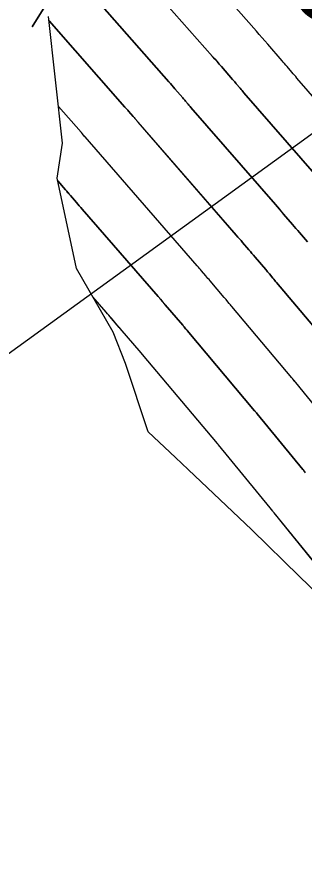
# Model space of a CAD drawing. Extents: x 954385 to 988206, y 1868364 to 1924553.
# Drawn here: x 955880.6 to 955898, y 1922755.4 to 1922805.9 of the extents above; entities that cross this region are included whole.
import ezdxf

# ---------------------------------------------------------------- set-up
doc = ezdxf.new("R2010")
doc.units = 0
for name, color, linetype in [('16', 7, 'Continuous'), ('24', 7, 'Continuous'), ('26', 7, 'Continuous'), ('5', 7, 'Continuous'), ('6', 7, 'Continuous'), ('7', 7, 'Continuous'), ('Default', 7, 'Continuous')]:
    doc.layers.add(name, color=color, linetype=linetype)

msp = doc.modelspace()

# ---------------------------------------------------------------- linework, layer by layer
at = {"layer": '16'}
for points in [[(955900.958, 1922798.234), (955897.542, 1922802.157), (955897.467, 1922802.244), (955897.392, 1922802.33), (955897.317, 1922802.417), (955897.242, 1922802.504), (955896.944, 1922802.851), (955896.869, 1922802.938), (955896.794, 1922803.025), (955896.719, 1922803.111), (955896.644, 1922803.198), (955895.779, 1922804.199), (955895.609, 1922804.394), (955895.439, 1922804.589), (955895.268, 1922804.784), (955895.097, 1922804.978), (955892.612, 1922807.791)], [(955889.192, 1922807.138), (955892.446, 1922803.454), (955892.579, 1922803.304), (955892.711, 1922803.153), (955892.842, 1922803.002), (955892.974, 1922802.851), (955893.644, 1922802.076), (955893.702, 1922802.009), (955893.76, 1922801.942), (955893.818, 1922801.875), (955893.875, 1922801.808), (955894.107, 1922801.539), (955894.164, 1922801.472), (955894.222, 1922801.405), (955894.28, 1922801.338), (955894.338, 1922801.271), (955898.598, 1922796.379)], [(955885.771, 1922806.485), (955889.795, 1922801.93), (955889.889, 1922801.824), (955889.982, 1922801.717), (955890.076, 1922801.61), (955890.169, 1922801.503), (955890.643, 1922800.955), (955890.684, 1922800.907), (955890.725, 1922800.86), (955890.766, 1922800.812), (955890.807, 1922800.764), (955890.971, 1922800.574), (955891.012, 1922800.527), (955891.053, 1922800.479), (955891.094, 1922800.432), (955891.135, 1922800.384), (955896.237, 1922794.525), (955896.363, 1922794.38), (955896.488, 1922794.236), (955896.613, 1922794.09), (955896.737, 1922793.945), (955897.276, 1922793.315), (955897.38, 1922793.193), (955897.484, 1922793.072), (955897.588, 1922792.951), (955897.692, 1922792.83), (955898.175, 1922792.269)], [(955916.501, 1922751.8), (955912.837, 1922756.954), (955911.048, 1922758.935), (955908.44, 1922761.541), (955904.418, 1922765.548), (955903.934, 1922766.032), (955899.364, 1922770.461), (955897.7, 1922772.065), (955894.815, 1922774.894), (955890.961, 1922778.539), (955890.195, 1922779.257), (955888.546, 1922780.8), (955887.177, 1922784.934), (955886.432, 1922786.823), (955884.205, 1922790.669), (955883.044, 1922796.114), (955883.363, 1922798.233), (955882.522, 1922805.864)], [(955899.491, 1922786.048), (955896.31, 1922789.818), (955896.256, 1922789.882), (955896.202, 1922789.947), (955896.148, 1922790.011), (955896.094, 1922790.076), (955895.879, 1922790.335), (955895.825, 1922790.4), (955895.771, 1922790.465), (955895.716, 1922790.529), (955895.662, 1922790.593), (955895.013, 1922791.347), (955894.918, 1922791.457), (955894.823, 1922791.567), (955894.729, 1922791.678), (955894.634, 1922791.788), (955894.256, 1922792.23), (955894.162, 1922792.341), (955894.067, 1922792.451), (955893.972, 1922792.561), (955893.876, 1922792.671), (955887.932, 1922799.498), (955887.908, 1922799.525), (955887.883, 1922799.553), (955887.859, 1922799.581), (955887.835, 1922799.609), (955887.739, 1922799.721), (955887.715, 1922799.749), (955887.691, 1922799.777), (955887.667, 1922799.805), (955887.643, 1922799.833), (955887.364, 1922800.155), (955887.309, 1922800.218), (955887.254, 1922800.281), (955887.199, 1922800.344), (955887.144, 1922800.406), (955882.55, 1922805.606)], [(955899.864, 1922780.872), (955897.477, 1922783.776), (955897.437, 1922783.824), (955897.398, 1922783.873), (955897.318, 1922783.969), (955897.298, 1922783.993), (955897.278, 1922784.017), (955897.258, 1922784.041), (955897.238, 1922784.064), (955893.605, 1922788.371), (955893.567, 1922788.417), (955893.529, 1922788.462), (955893.491, 1922788.507), (955893.453, 1922788.553), (955893.301, 1922788.735), (955893.263, 1922788.781), (955893.225, 1922788.826), (955893.187, 1922788.872), (955893.148, 1922788.917), (955892.292, 1922789.912), (955892.227, 1922789.988), (955892.162, 1922790.063), (955892.098, 1922790.138), (955892.033, 1922790.214), (955891.775, 1922790.516), (955891.71, 1922790.591), (955891.646, 1922790.666), (955891.581, 1922790.741), (955891.516, 1922790.816), (955884.728, 1922798.611), (955884.707, 1922798.636), (955884.656, 1922798.694), (955884.642, 1922798.711), (955884.559, 1922798.808), (955884.542, 1922798.826), (955884.526, 1922798.845), (955884.509, 1922798.864), (955884.493, 1922798.883), (955883.12, 1922800.437)], [(955883.079, 1922795.948), (955883.542, 1922795.416), (955883.619, 1922795.327), (955883.696, 1922795.238), (955883.773, 1922795.149), (955883.85, 1922795.06), (955884.21, 1922794.642), (955884.296, 1922794.543), (955884.382, 1922794.444), (955884.468, 1922794.344), (955884.554, 1922794.245), (955889.155, 1922788.962), (955889.19, 1922788.922), (955889.225, 1922788.881), (955889.259, 1922788.841), (955889.294, 1922788.801), (955889.432, 1922788.639), (955889.467, 1922788.599), (955889.501, 1922788.558), (955889.536, 1922788.518), (955889.571, 1922788.478), (955890.635, 1922787.24), (955890.658, 1922787.214), (955890.68, 1922787.188), (955890.702, 1922787.162), (955890.724, 1922787.136), (955890.811, 1922787.03), (955890.833, 1922787.003), (955890.855, 1922786.977), (955890.877, 1922786.951), (955890.899, 1922786.925), (955894.985, 1922782.081), (955894.998, 1922782.066), (955895.011, 1922782.051), (955895.024, 1922782.035), (955895.037, 1922782.02), (955895.1, 1922781.943), (955895.139, 1922781.897), (955897.896, 1922778.541), (955898.01, 1922778.402)], [(955898.554, 1922772.986), (955896.175, 1922775.909), (955896.155, 1922775.934), (955896.134, 1922775.959), (955896.114, 1922775.985), (955896.093, 1922776.01), (955895.928, 1922776.211), (955892.8, 1922780.017), (955892.778, 1922780.044), (955892.75, 1922780.078), (955892.733, 1922780.098), (955888.194, 1922785.478), (955888.176, 1922785.5), (955888.14, 1922785.543), (955888.128, 1922785.557), (955888.122, 1922785.564), (955886.85, 1922787.043), (955886.831, 1922787.064), (955886.803, 1922787.097), (955886.794, 1922787.107), (955886.32, 1922787.652), (955886.239, 1922787.745), (955886.159, 1922787.838), (955886.078, 1922787.93), (955885.998, 1922788.023), (955885.203, 1922788.945)]]:
    msp.add_lwpolyline(points, dxfattribs=at)
at = {"layer": '24'}
msp.add_lwpolyline([(955916.501, 1922751.8), (955912.837, 1922756.954), (955911.048, 1922758.935), (955908.44, 1922761.541), (955904.418, 1922765.548), (955903.934, 1922766.032), (955899.364, 1922770.461), (955897.7, 1922772.065), (955894.815, 1922774.894), (955890.961, 1922778.539), (955890.195, 1922779.257), (955888.546, 1922780.8), (955887.177, 1922784.934), (955886.432, 1922786.823), (955884.205, 1922790.669), (955883.044, 1922796.114), (955883.363, 1922798.233), (955882.522, 1922805.864)], dxfattribs=at)
at = {"layer": '26'}
for points in [[(955807.131, 1922768.928), (955884.709, 1922810.349), (955881.538, 1922805.255), (955884.709, 1922810.349), (955878.712, 1922810.548)], [(955857.131, 1922768.928), (955909.726, 1922806.978), (955907.275, 1922801.502), (955909.726, 1922806.978), (955903.758, 1922806.363)]]:
    msp.add_lwpolyline(points, dxfattribs=at)
at = {"layer": '6'}
msp.add_lwpolyline([(955882.55, 1922805.605), (955887.143, 1922800.406), (955887.199, 1922800.343), (955887.254, 1922800.281), (955887.308, 1922800.218), (955887.363, 1922800.155), (955887.642, 1922799.833), (955887.69, 1922799.777), (955887.738, 1922799.721), (955887.834, 1922799.609), (955887.859, 1922799.581), (955887.883, 1922799.553), (955887.907, 1922799.525), (955887.931, 1922799.497), (955893.877, 1922792.671), (955893.973, 1922792.562), (955894.068, 1922792.452), (955894.163, 1922792.342), (955894.257, 1922792.231), (955894.635, 1922791.789), (955894.729, 1922791.679), (955894.824, 1922791.568), (955894.919, 1922791.458), (955895.013, 1922791.347), (955895.662, 1922790.593), (955895.716, 1922790.529), (955895.771, 1922790.464), (955895.825, 1922790.4), (955895.879, 1922790.335), (955896.094, 1922790.076), (955896.148, 1922790.011), (955896.201, 1922789.947), (955896.256, 1922789.882), (955896.31, 1922789.818), (955899.49, 1922786.047)], dxfattribs=at)
at = {"layer": '7'}
for points in [[(955898.598, 1922796.38), (955894.338, 1922801.271), (955894.28, 1922801.338), (955894.222, 1922801.405), (955894.164, 1922801.472), (955894.106, 1922801.539), (955893.875, 1922801.807), (955893.817, 1922801.875), (955893.759, 1922801.942), (955893.701, 1922802.009), (955893.643, 1922802.076), (955892.973, 1922802.851), (955892.842, 1922803.002), (955892.71, 1922803.153), (955892.578, 1922803.303), (955892.446, 1922803.454), (955889.192, 1922807.138)], [(955898.175, 1922792.269), (955897.693, 1922792.83), (955897.589, 1922792.951), (955897.485, 1922793.073), (955897.381, 1922793.194), (955897.277, 1922793.315), (955896.738, 1922793.946), (955896.614, 1922794.091), (955896.489, 1922794.236), (955896.363, 1922794.381), (955896.238, 1922794.526), (955891.134, 1922800.384), (955891.093, 1922800.431), (955891.052, 1922800.479), (955891.011, 1922800.526), (955890.97, 1922800.574), (955890.806, 1922800.764), (955890.765, 1922800.812), (955890.724, 1922800.859), (955890.683, 1922800.907), (955890.642, 1922800.954), (955890.168, 1922801.503), (955890.075, 1922801.61), (955889.982, 1922801.717), (955889.888, 1922801.823), (955889.795, 1922801.93), (955885.771, 1922806.484)], [(955899.863, 1922780.871), (955897.476, 1922783.776), (955897.436, 1922783.824), (955897.396, 1922783.872), (955897.317, 1922783.968), (955897.297, 1922783.992), (955897.277, 1922784.016), (955897.257, 1922784.04), (955897.237, 1922784.064), (955893.605, 1922788.371), (955893.566, 1922788.416), (955893.528, 1922788.462), (955893.49, 1922788.507), (955893.453, 1922788.553), (955893.301, 1922788.735), (955893.263, 1922788.781), (955893.225, 1922788.826), (955893.187, 1922788.871), (955893.149, 1922788.916), (955892.293, 1922789.913), (955892.228, 1922789.988), (955892.163, 1922790.064), (955892.099, 1922790.139), (955892.034, 1922790.215), (955891.776, 1922790.516), (955891.711, 1922790.592), (955891.647, 1922790.667), (955891.582, 1922790.742), (955891.517, 1922790.817), (955884.728, 1922798.611), (955884.706, 1922798.636), (955884.656, 1922798.694), (955884.641, 1922798.711), (955884.558, 1922798.807), (955884.542, 1922798.826), (955884.525, 1922798.845), (955884.509, 1922798.863), (955884.492, 1922798.882), (955883.12, 1922800.435)], [(955898.067, 1922778.332), (955897.952, 1922778.471), (955897.895, 1922778.541), (955895.137, 1922781.896), (955895.099, 1922781.942), (955895.036, 1922782.019), (955895.023, 1922782.035), (955895.01, 1922782.05), (955894.997, 1922782.066), (955894.984, 1922782.081), (955890.899, 1922786.925), (955890.877, 1922786.951), (955890.855, 1922786.977), (955890.833, 1922787.003), (955890.811, 1922787.03), (955890.724, 1922787.135), (955890.702, 1922787.162), (955890.68, 1922787.188), (955890.658, 1922787.214), (955890.635, 1922787.24), (955889.572, 1922788.478), (955889.537, 1922788.519), (955889.503, 1922788.559), (955889.468, 1922788.6), (955889.433, 1922788.64), (955889.295, 1922788.802), (955889.26, 1922788.842), (955889.226, 1922788.882), (955889.191, 1922788.923), (955889.156, 1922788.963), (955884.555, 1922794.245), (955884.469, 1922794.344), (955884.383, 1922794.443), (955884.297, 1922794.542), (955884.211, 1922794.641), (955883.851, 1922795.058), (955883.774, 1922795.147), (955883.697, 1922795.237), (955883.619, 1922795.326), (955883.542, 1922795.415), (955883.079, 1922795.951)], [(955898.555, 1922772.987), (955896.175, 1922775.909), (955896.154, 1922775.934), (955896.133, 1922775.959), (955896.113, 1922775.984), (955896.092, 1922776.01), (955895.927, 1922776.211), (955892.799, 1922780.016), (955892.777, 1922780.044), (955892.749, 1922780.077), (955892.732, 1922780.098), (955888.194, 1922785.478), (955888.176, 1922785.499), (955888.14, 1922785.543), (955888.128, 1922785.557), (955888.122, 1922785.564), (955886.851, 1922787.044), (955886.809, 1922787.092), (955886.796, 1922787.109), (955886.32, 1922787.654), (955886.239, 1922787.747), (955886.159, 1922787.84), (955886.078, 1922787.933), (955885.998, 1922788.026), (955885.203, 1922788.946)]]:
    msp.add_lwpolyline(points, dxfattribs=at)
at = {"layer": 'Default'}
msp.add_arc((955068.332, 1922107.114), 1145.916, 31.460692, 46.414195, dxfattribs=at)

# ---------------------------------------------------------------- texts
at = {"layer": '5'}
msp.add_text('560', height=6, rotation=311.1466, dxfattribs=at).set_placement((955893.457, 1922811.375))

doc.saveas('drawing.dxf')
